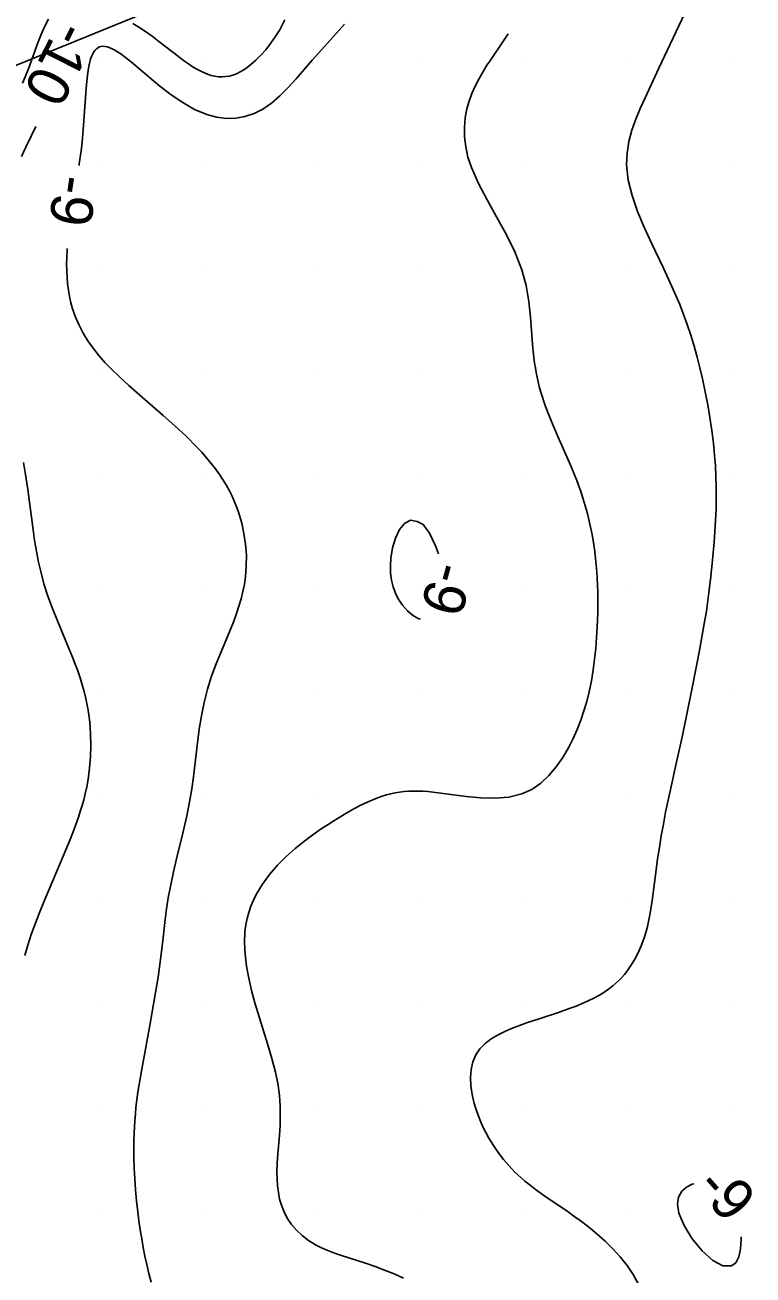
# Model space of a CAD drawing. Extents: x 2602990 to 2605851, y 618069 to 619180.
# Drawn here: x 2604391.3 to 2604426, y 618752.1 to 618811.7 of the extents above; entities that cross this region are included whole.
import ezdxf

# ---------------------------------------------------------------- set-up
doc = ezdxf.new("R2010")
doc.units = 0
for name, color, linetype in [('Default', 7, 'Continuous'), ('DTM Contours Minor', 7, 'Continuous'), ('DTM Contours Minor Text', 7, 'Continuous'), ('Exist DTM Scan Elevation Point', 7, 'Continuous'), ('Exist Structure Major Deck Tunnel Box Culvert', 7, 'Continuous')]:
    doc.layers.add(name, color=color, linetype=linetype)

# ---------------------------------------------------------------- blocks, each defined once
blk = doc.blocks.new('POINT_DISPLAY')
at = {"layer": 'Default'}
blk.add_line((0, 0), (0, 0), dxfattribs=at)

msp = doc.modelspace()

# ---------------------------------------------------------------- linework, layer by layer
at = {"layer": 'DTM Contours Minor'}
for points in [[(2604423.322, 618813.4), (2604421.545, 618809.611), (2604420.881, 618808.194), (2604420.652, 618807.69), (2604420.439, 618807.177), (2604420.253, 618806.653), (2604420.109, 618806.117), (2604420.02, 618805.567), (2604420, 618805), (2604420.081, 618804.279), (2604420.264, 618803.538), (2604420.524, 618802.784), (2604420.84, 618802.026), (2604421.187, 618801.272), (2604421.756, 618800.08), (2604422.163, 618799.202), (2604422.353, 618798.769), (2604422.534, 618798.339), (2604422.703, 618797.911), (2604422.893, 618797.392), (2604423.066, 618796.874), (2604423.223, 618796.356), (2604423.368, 618795.838), (2604423.5, 618795.319), (2604423.621, 618794.798), (2604423.753, 618794.181), (2604423.871, 618793.564), (2604423.975, 618792.949), (2604424.065, 618792.339), (2604424.139, 618791.736), (2604424.199, 618791.143), (2604424.236, 618790.643), (2604424.263, 618790.151), (2604424.277, 618789.662), (2604424.279, 618789.118), (2604424.268, 618788.578), (2604424.247, 618788.044), (2604424.216, 618787.517), (2604424.178, 618787), (2604424.087, 618785.985), (2604424.007, 618785.234), (2604423.914, 618784.485), (2604423.805, 618783.719), (2604423.677, 618782.931), (2604423.48, 618781.839), (2604423.149, 618780.144), (2604422.864, 618778.727), (2604422.666, 618777.784), (2604422.367, 618776.443), (2604422.072, 618775.138), (2604421.978, 618774.701), (2604421.862, 618774.132), (2604421.754, 618773.565), (2604421.654, 618773.003), (2604421.563, 618772.45), (2604421.48, 618771.909), (2604421.374, 618771.129), (2604421.218, 618769.914), (2604421.14, 618769.408), (2604421.095, 618769.161), (2604421.046, 618768.918), (2604420.99, 618768.677), (2604420.927, 618768.441), (2604420.819, 618768.093), (2604420.694, 618767.754), (2604420.55, 618767.427), (2604420.389, 618767.114), (2604420.21, 618766.816), (2604420.012, 618766.536), (2604419.892, 618766.386), (2604419.765, 618766.242), (2604419.632, 618766.105), (2604419.494, 618765.974), (2604419.349, 618765.849), (2604419.197, 618765.73), (2604418.957, 618765.563), (2604418.703, 618765.407), (2604418.438, 618765.263), (2604418.162, 618765.129), (2604417.878, 618765.002), (2604417.587, 618764.883), (2604417.31, 618764.776), (2604416.743, 618764.574), (2604415.875, 618764.289), (2604415.228, 618764.079), (2604414.803, 618763.929), (2604414.594, 618763.85), (2604414.22, 618763.691), (2604413.864, 618763.513), (2604413.536, 618763.314), (2604413.244, 618763.089), (2604412.997, 618762.835), (2604412.801, 618762.55), (2604412.661, 618762.221), (2604412.579, 618761.862), (2604412.55, 618761.477), (2604412.57, 618761.075), (2604412.632, 618760.659), (2604412.731, 618760.238), (2604412.815, 618759.956), (2604412.913, 618759.675), (2604413.024, 618759.396), (2604413.148, 618759.12), (2604413.284, 618758.848), (2604413.431, 618758.581), (2604413.645, 618758.232), (2604413.877, 618757.894), (2604414.127, 618757.57), (2604414.392, 618757.26), (2604414.673, 618756.966), (2604414.967, 618756.69), (2604415.145, 618756.535), (2604415.328, 618756.386), (2604415.705, 618756.1), (2604416.096, 618755.823), (2604417.205, 618755.068), (2604417.49, 618754.867), (2604417.778, 618754.658), (2604418.181, 618754.35), (2604418.58, 618754.023), (2604418.97, 618753.675), (2604419.344, 618753.307), (2604419.697, 618752.919), (2604420.024, 618752.509), (2604420.317, 618752.078), (2604420.572, 618751.625)], [(2604392.414, 618811.953), (2604392.231, 618811.591), (2604392.066, 618811.213), (2604391.913, 618810.825), (2604391.542, 618809.81), (2604391.425, 618809.503), (2604391.303, 618809.201), (2604391.172, 618808.905)], [(2604406.532, 618811.708), (2604406.165, 618811.285), (2604405, 618810), (2604404.228, 618809.11), (2604403.844, 618808.685), (2604403.455, 618808.292), (2604403.054, 618807.945), (2604402.637, 618807.657), (2604402.223, 618807.448), (2604401.791, 618807.305), (2604401.347, 618807.229), (2604400.892, 618807.219), (2604400.431, 618807.276), (2604399.967, 618807.4), (2604399.39, 618807.645), (2604398.821, 618807.969), (2604398.266, 618808.349), (2604397.732, 618808.759), (2604397.226, 618809.177), (2604396.373, 618809.896), (2604396.024, 618810.172), (2604395.862, 618810.29), (2604395.708, 618810.394), (2604395.577, 618810.473), (2604395.453, 618810.539), (2604395.335, 618810.591), (2604395.224, 618810.629), (2604395.119, 618810.651), (2604395.021, 618810.658), (2604394.929, 618810.649), (2604394.843, 618810.624), (2604394.763, 618810.583), (2604394.69, 618810.526), (2604394.623, 618810.454), (2604394.562, 618810.365), (2604394.51, 618810.27), (2604394.464, 618810.162), (2604394.422, 618810.042), (2604394.385, 618809.909), (2604394.351, 618809.765), (2604394.321, 618809.609), (2604394.257, 618809.157), (2604394.208, 618808.644), (2604394.091, 618806.889), (2604394.039, 618806.278), (2604393.984, 618805.78), (2604393.886, 618805.044), (2604393.874, 618804.973)], [(2604403.7, 618811.914), (2604403.447, 618811.443), (2604403.234, 618811.1), (2604403.013, 618810.783), (2604402.784, 618810.493), (2604402.55, 618810.229), (2604402.312, 618809.993), (2604402.073, 618809.785), (2604401.901, 618809.653), (2604401.729, 618809.536), (2604401.556, 618809.435), (2604401.383, 618809.351), (2604401.209, 618809.285), (2604401.034, 618809.237), (2604400.866, 618809.21), (2604400.696, 618809.199), (2604400.525, 618809.205), (2604400.352, 618809.228), (2604400.177, 618809.268), (2604400, 618809.324), (2604399.778, 618809.417), (2604399.553, 618809.532), (2604399.324, 618809.667), (2604399.091, 618809.819), (2604398.855, 618809.986), (2604398.614, 618810.165), (2604397.68, 618810.891), (2604397.362, 618811.132), (2604397.042, 618811.361), (2604396.721, 618811.572), (2604396.435, 618811.74)], [(2604414.348, 618811.243), (2604414.16, 618810.959), (2604413.468, 618809.953), (2604413.334, 618809.749), (2604413.133, 618809.425), (2604412.942, 618809.094), (2604412.768, 618808.753), (2604412.612, 618808.403), (2604412.481, 618808.041), (2604412.376, 618807.666), (2604412.297, 618807.239), (2604412.26, 618806.796), (2604412.268, 618806.338), (2604412.324, 618805.863), (2604412.432, 618805.374), (2604412.595, 618804.868), (2604412.927, 618804.111), (2604413.341, 618803.327), (2604413.796, 618802.519), (2604414.252, 618801.692), (2604414.667, 618800.851), (2604415, 618800), (2604415.202, 618799.246), (2604415.333, 618798.491), (2604415.416, 618797.74), (2604415.532, 618796.265), (2604415.611, 618795.549), (2604415.646, 618795.322), (2604415.685, 618795.097), (2604415.729, 618794.873), (2604415.778, 618794.651), (2604415.833, 618794.429), (2604415.893, 618794.209), (2604416.129, 618793.481), (2604416.41, 618792.76), (2604416.717, 618792.046), (2604417.342, 618790.64), (2604417.624, 618789.949), (2604417.816, 618789.419), (2604417.983, 618788.896), (2604418.127, 618788.38), (2604418.249, 618787.871), (2604418.351, 618787.371), (2604418.435, 618786.88), (2604418.482, 618786.554), (2604418.521, 618786.232), (2604418.554, 618785.913), (2604418.58, 618785.595), (2604418.6, 618785.279), (2604418.614, 618784.962), (2604418.624, 618784.634), (2604418.629, 618784.304), (2604418.623, 618783.635), (2604418.598, 618782.949), (2604418.569, 618782.453), (2604418.529, 618781.947), (2604418.476, 618781.432), (2604418.406, 618780.912), (2604418.318, 618780.388), (2604418.208, 618779.862), (2604418.095, 618779.409), (2604417.964, 618778.959), (2604417.813, 618778.513), (2604417.643, 618778.074), (2604417.453, 618777.643), (2604417.242, 618777.224), (2604416.959, 618776.739), (2604416.642, 618776.284), (2604416.29, 618775.871), (2604415.9, 618775.512), (2604415.471, 618775.218), (2604415, 618775), (2604414.385, 618774.848), (2604413.726, 618774.795), (2604413.042, 618774.815), (2604412.349, 618774.883), (2604411.015, 618775.059), (2604410.516, 618775.11), (2604410.277, 618775.126), (2604410.046, 618775.136), (2604409.821, 618775.138), (2604409.603, 618775.131), (2604409.38, 618775.115), (2604409.163, 618775.088), (2604408.951, 618775.053), (2604408.743, 618775.008), (2604408.539, 618774.954), (2604408.337, 618774.892), (2604407.998, 618774.768), (2604407.661, 618774.624), (2604407.325, 618774.461), (2604406.989, 618774.282), (2604406.65, 618774.09), (2604406.034, 618773.719), (2604405.757, 618773.545), (2604405.479, 618773.363), (2604405.199, 618773.174), (2604404.92, 618772.975), (2604404.641, 618772.765), (2604404.193, 618772.402), (2604403.758, 618772.012), (2604403.345, 618771.595), (2604402.963, 618771.154), (2604402.622, 618770.692), (2604402.331, 618770.209), (2604402.193, 618769.93), (2604402.073, 618769.644), (2604401.973, 618769.352), (2604401.893, 618769.054), (2604401.832, 618768.749), (2604401.791, 618768.436), (2604401.768, 618767.902), (2604401.793, 618767.35), (2604401.862, 618766.784), (2604401.968, 618766.207), (2604402.104, 618765.621), (2604402.264, 618765.029), (2604402.465, 618764.361), (2604402.884, 618763.029), (2604403.077, 618762.374), (2604403.242, 618761.731), (2604403.368, 618761.104), (2604403.405, 618760.855), (2604403.434, 618760.609), (2604403.455, 618760.366), (2604403.469, 618760.125), (2604403.476, 618759.885), (2604403.477, 618759.647), (2604403.463, 618759.186), (2604403.433, 618758.729), (2604403.359, 618757.839), (2604403.33, 618757.406), (2604403.316, 618756.983), (2604403.32, 618756.643), (2604403.342, 618756.312), (2604403.383, 618755.99), (2604403.445, 618755.679), (2604403.531, 618755.38), (2604403.642, 618755.094), (2604403.809, 618754.771), (2604404.013, 618754.47), (2604404.251, 618754.191), (2604404.523, 618753.935), (2604404.825, 618753.704), (2604405.156, 618753.499), (2604405.443, 618753.351), (2604405.746, 618753.218), (2604406.064, 618753.095), (2604406.393, 618752.98), (2604407.535, 618752.612), (2604407.995, 618752.458), (2604408.455, 618752.292), (2604408.908, 618752.111), (2604409.35, 618751.91)], [(2604391.811, 618806.833), (2604391.333, 618805.845), (2604391.134, 618805.402)], [(2604393.309, 618801.014), (2604393.301, 618800.908), (2604393.287, 618800.587), (2604393.281, 618800.27), (2604393.285, 618799.957), (2604393.299, 618799.642), (2604393.325, 618799.332), (2604393.363, 618799.026), (2604393.415, 618798.723), (2604393.482, 618798.425), (2604393.565, 618798.13), (2604393.705, 618797.738), (2604393.874, 618797.355), (2604394.072, 618796.979), (2604394.297, 618796.612), (2604394.549, 618796.254), (2604394.824, 618795.905), (2604395.109, 618795.582), (2604395.415, 618795.263), (2604395.819, 618794.872), (2604396.256, 618794.474), (2604396.779, 618794.014), (2604397.887, 618793.053), (2604398.442, 618792.558), (2604398.979, 618792.057), (2604399.483, 618791.554), (2604399.728, 618791.292), (2604399.96, 618791.03), (2604400.179, 618790.766), (2604400.385, 618790.5), (2604400.577, 618790.233), (2604400.755, 618789.962), (2604400.906, 618789.711), (2604401.045, 618789.456), (2604401.173, 618789.198), (2604401.29, 618788.935), (2604401.396, 618788.668), (2604401.492, 618788.396), (2604401.634, 618787.912), (2604401.743, 618787.416), (2604401.818, 618786.909), (2604401.856, 618786.394), (2604401.855, 618785.876), (2604401.813, 618785.357), (2604401.761, 618785.006), (2604401.691, 618784.656), (2604401.604, 618784.306), (2604401.501, 618783.954), (2604401.385, 618783.601), (2604401.256, 618783.245), (2604401.049, 618782.724), (2604400.604, 618781.661), (2604400.385, 618781.117), (2604400.18, 618780.563), (2604400, 618780), (2604399.838, 618779.366), (2604399.709, 618778.725), (2604399.607, 618778.082), (2604399.523, 618777.444), (2604399.331, 618775.817), (2604399.251, 618775.25), (2604399.146, 618774.619), (2604399.015, 618773.951), (2604398.829, 618773.129), (2604398.531, 618771.906), (2604398.385, 618771.286), (2604398.249, 618770.665), (2604398.131, 618770.044), (2604398.049, 618769.524), (2604397.98, 618769.008), (2604397.864, 618767.99), (2604397.749, 618766.998), (2604397.645, 618766.258), (2604397.527, 618765.532), (2604397.244, 618763.949), (2604396.865, 618761.868), (2604396.741, 618761.138), (2604396.685, 618760.772), (2604396.634, 618760.406), (2604396.59, 618760.038), (2604396.56, 618759.734), (2604396.534, 618759.429), (2604396.514, 618759.121), (2604396.5, 618758.809), (2604396.49, 618758.494), (2604396.485, 618758.175), (2604396.488, 618757.671), (2604396.503, 618757.158), (2604396.529, 618756.639), (2604396.566, 618756.116), (2604396.615, 618755.591), (2604396.674, 618755.066), (2604396.73, 618754.636), (2604396.793, 618754.21), (2604396.862, 618753.787), (2604396.938, 618753.369), (2604397.02, 618752.957), (2604397.108, 618752.552), (2604397.209, 618752.124), (2604397.318, 618751.708)], [(2604391.216, 618790.814), (2604391.317, 618790.23), (2604391.424, 618789.523), (2604391.679, 618787.599), (2604391.754, 618787.088), (2604391.84, 618786.574), (2604391.94, 618786.059), (2604392.059, 618785.543), (2604392.199, 618785.027), (2604392.391, 618784.434), (2604392.608, 618783.844), (2604392.843, 618783.256), (2604393.327, 618782.096), (2604393.559, 618781.524), (2604393.688, 618781.193), (2604393.809, 618780.864), (2604393.922, 618780.535), (2604394.025, 618780.207), (2604394.118, 618779.878), (2604394.2, 618779.548), (2604394.309, 618778.989), (2604394.384, 618778.427), (2604394.427, 618777.868), (2604394.439, 618777.314), (2604394.423, 618776.769), (2604394.379, 618776.238), (2604394.325, 618775.817), (2604394.254, 618775.404), (2604394.166, 618774.998), (2604394.096, 618774.72), (2604394.019, 618774.442), (2604393.934, 618774.165), (2604393.843, 618773.887), (2604393.642, 618773.325), (2604393.451, 618772.832), (2604393.248, 618772.332), (2604392.817, 618771.315), (2604392.237, 618769.959), (2604391.965, 618769.294), (2604391.836, 618768.96), (2604391.711, 618768.625), (2604391.591, 618768.288), (2604391.429, 618767.792), (2604391.28, 618767.291)], [(2604410, 618788), (2604409.686, 618788.049), (2604409.407, 618787.903), (2604409.168, 618787.607), (2604408.975, 618787.204), (2604408.834, 618786.737), (2604408.75, 618786.25), (2604408.727, 618785.88), (2604408.741, 618785.526), (2604408.788, 618785.19), (2604408.866, 618784.873), (2604408.973, 618784.577), (2604409.107, 618784.304), (2604409.309, 618783.995), (2604409.54, 618783.732), (2604409.791, 618783.52), (2604410.054, 618783.368), (2604410.165, 618783.332)], [(2604411.029, 618786.448), (2604410.885, 618786.839), (2604410.595, 618787.43), (2604410.29, 618787.849), (2604410, 618788)], [(2604425, 618752.5), (2604424.597, 618752.485), (2604424.116, 618752.747), (2604423.611, 618753.207), (2604423.136, 618753.788), (2604422.748, 618754.411), (2604422.5, 618755), (2604422.431, 618755.427), (2604422.483, 618755.774), (2604422.632, 618756.047), (2604422.857, 618756.25), (2604423.133, 618756.387), (2604423.205, 618756.405)], [(2604425.46, 618753.877), (2604425.463, 618753.752), (2604425.431, 618753.307), (2604425.351, 618752.914), (2604425.21, 618752.628), (2604425, 618752.5)]]:
    msp.add_lwpolyline(points, dxfattribs=at)
at = {"layer": 'Exist Structure Major Deck Tunnel Box Culvert'}
msp.add_line((2604412.154, 618818.415), (2604377.387, 618804.262), dxfattribs=at)
msp.add_line((2604412.154, 618818.415), (2604377.387, 618804.262), dxfattribs=at)

# ---------------------------------------------------------------- block references
at = {"layer": 'Exist DTM Scan Elevation Point', "xscale": 1.3123333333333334, "yscale": 1.3123333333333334}
for p in [(2604395, 618810), (2604400, 618810), (2604405, 618810), (2604410, 618810), (2604415, 618810), (2604420, 618810), (2604425, 618810), (2604395, 618805), (2604400, 618805), (2604405, 618805), (2604410, 618805), (2604415, 618805), (2604420, 618805), (2604425, 618805), (2604395, 618800), (2604400, 618800), (2604405, 618800), (2604410, 618800), (2604415, 618800), (2604420, 618800), (2604425, 618800), (2604395, 618795), (2604400, 618795), (2604405, 618795), (2604410, 618795), (2604415, 618795), (2604420, 618795), (2604425, 618795), (2604395, 618790), (2604400, 618790), (2604405, 618790), (2604410, 618790), (2604415, 618790), (2604420, 618790), (2604425, 618790), (2604395, 618785), (2604400, 618785), (2604405, 618785), (2604410, 618785), (2604415, 618785), (2604420, 618785), (2604425, 618785), (2604395, 618780), (2604400, 618780), (2604405, 618780), (2604410, 618780), (2604415, 618780), (2604420, 618780), (2604425, 618780), (2604395, 618775), (2604400, 618775), (2604405, 618775), (2604410, 618775), (2604415, 618775), (2604420, 618775), (2604425, 618775), (2604395, 618770), (2604400, 618770), (2604405, 618770), (2604410, 618770), (2604415, 618770), (2604420, 618770), (2604425, 618770), (2604395, 618765), (2604400, 618765), (2604405, 618765), (2604410, 618765), (2604415, 618765), (2604420, 618765), (2604425, 618765), (2604395, 618760), (2604400, 618760), (2604405, 618760), (2604410, 618760), (2604415, 618760), (2604420, 618760), (2604425, 618760), (2604395, 618755), (2604400, 618755), (2604405, 618755), (2604410, 618755), (2604415, 618755), (2604420, 618755), (2604425, 618755)]:
    msp.add_blockref('POINT_DISPLAY', p, dxfattribs=at)

# ---------------------------------------------------------------- texts
at = {"layer": 'DTM Contours Minor Text'}
for s, rotation, p in [('-10', 243.10915, (2604392.933, 618811.979)), ('-9', 261.86448, (2604392.772, 618804.598)), ('-9', 254.51256, (2604410.792, 618786.178)), ('-9', 311.73972, (2604423.229, 618756.216))]:
    msp.add_text(s, height=2, rotation=rotation, dxfattribs=at).set_placement(p)

doc.saveas('drawing.dxf')
